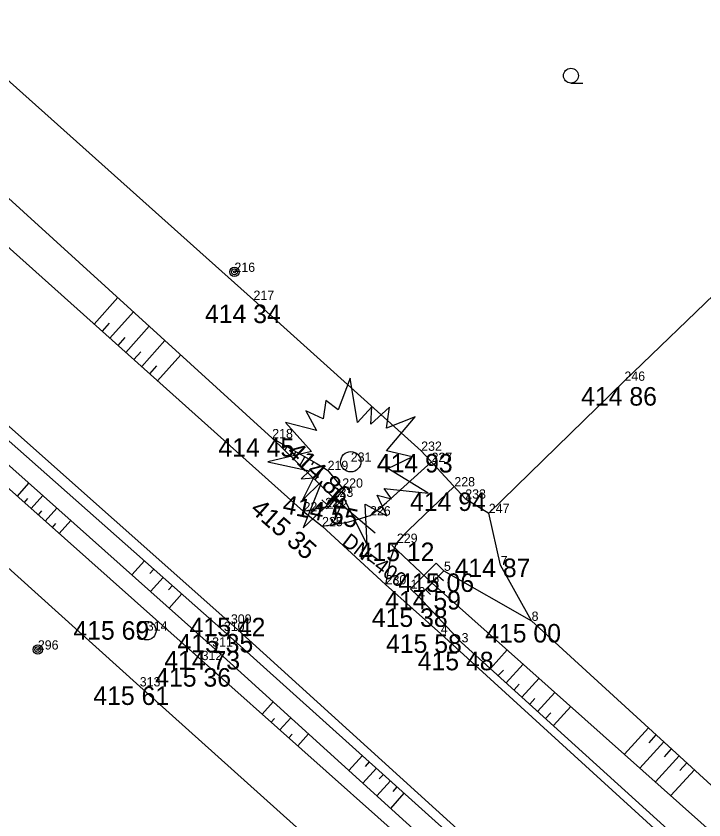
# Model space of a CAD drawing. Extents: x -559180 to -551373, y -1076947 to -1072071.
# Drawn here: x -554881.73 to -554844.6, y -1073371.67 to -1073328.27 of the extents above; entities that cross this region are included whole.
import ezdxf

# ---------------------------------------------------------------- set-up
doc = ezdxf.new("R2010")
doc.units = 0
for name, color, linetype in [('12_PLOTY', 7, 'Continuous'), ('17_KOMUNIKACE', 7, 'Continuous'), ('18_POLOHOPIS', 7, 'Continuous'), ('1_VODA_ZN', 7, 'Continuous'), ('20_EL_ZN', 7, 'Continuous'), ('26_SRAFY', 7, 'Continuous'), ('27_HRANA_PATA', 7, 'Continuous'), ('34_ZELEN', 7, 'Continuous'), ('3_BODY', 7, 'Continuous'), ('40_KANAL_ZN', 7, 'Continuous'), ('45_ZN_KULTURY', 7, 'Continuous'), ('49_POPIS_KANAL', 7, 'Continuous'), ('6_VYSKY', 7, 'Continuous')]:
    doc.layers.add(name, color=color, linetype=linetype)

# ---------------------------------------------------------------- blocks, each defined once
blk = doc.blocks.new('SLD')
at = {"layer": '20_EL_ZN'}
for radius in [0.25, 0.158, 0.05]:
    blk.add_circle((0, 0), radius, dxfattribs=at)
blk = doc.blocks.new('STJV')
at = {"layer": '34_ZELEN'}
blk.add_lwpolyline([(-4.477, 0), (-2.236, -0.499), (-2.682, -0.926), (-2.012, -0.869), (-2.627, -2.092), (-1.566, -1.04), (-2.57, -3.572), (-0.785, -1.893), (-0.841, -3.117), (-0.366, -1.979), (0.889, -4.483), (0.777, -2.291), (1.949, -2.917), (1.419, -1.808), (2.2, -2.006), (1.808, -1.437), (4.179, -1.694), (2.004, -0.356), (3.314, 0.27), (1.921, 0.582), (3.483, 2.432), (1.921, 1.806), (2.087, 2.944), (1.083, 2.034), (1.14, 2.972), (0.359, 2.119), (-0.033, 4.509), (-0.673, 2.802), (-1.343, 3.314), (-1.483, 2.318), (-2.431, 2.745), (-1.845, 1.692), (-3.519, 2.119), (-2.123, 0.554), (-4.477, 0)], dxfattribs=at)
blk.add_circle((0, 0), 0.55, dxfattribs=at)
blk = doc.blocks.new('SLB')
at = {"layer": '20_EL_ZN'}
for radius in [0.25, 0.158, 0.05]:
    blk.add_circle((0, 0), radius, dxfattribs=at)
blk = doc.blocks.new('SAK')
at = {"layer": '40_KANAL_ZN'}
blk.add_circle((0, 0), 0.5, dxfattribs=at)
blk = doc.blocks.new('VYUST')
at = {"layer": '40_KANAL_ZN'}
for p, q in [((-0.35, 0.5), (0, 0.5)), ((0, 0.5), (0, -0.5)), ((0, 0), (3, 0.001)), ((-0.35, -0.5), (0, -0.5))]:
    blk.add_line(p, q, dxfattribs=at)
blk = doc.blocks.new('JS400')
at = {"layer": '49_POPIS_KANAL'}
blk.add_text('DN=400', height=0.8, rotation=0, dxfattribs=at).set_placement((0.698, -0.047))
blk = doc.blocks.new('ZAHRAD')
at = {"layer": '45_ZN_KULTURY'}
blk.add_line((0, 0), (0.65, 0.003), dxfattribs=at)
blk.add_circle((0, 0.403), 0.403, dxfattribs=at)
blk = doc.blocks.new('POINT_DISPLAY')
blk.add_line((0, 0), (0, 0))

msp = doc.modelspace()

# ---------------------------------------------------------------- linework, layer by layer
at = {"layer": '12_PLOTY'}
for p, q in [((-554828.46, -1073328.27), (-554848.89, -1073347.96)), ((-554868.91, -1073343.59), (-554884.41, -1073329.74)), ((-554859.86, -1073351.74), (-554868.91, -1073343.59)), ((-554895.7, -1073345.87), (-554875.05, -1073364.46)), ((-554848.89, -1073347.96), (-554856.21, -1073355.1)), ((-554859.86, -1073351.74), (-554857.48, -1073354.32)), ((-554857.48, -1073354.32), (-554856.21, -1073355.1)), ((-554855.57, -1073357.91), (-554856.21, -1073355.1)), ((-554853.9, -1073360.92), (-554855.57, -1073357.91)), ((-554834.1, -1073379.05), (-554853.9, -1073360.92)), ((-554875.05, -1073364.46), (-554858.86, -1073378.97))]:
    msp.add_line(p, q, dxfattribs=at)
at = {"layer": '17_KOMUNIKACE'}
for p, q in [((-554888.44, -1073335.12), (-554866.21, -1073355.01)), ((-554890.95, -1073342.56), (-554870.13, -1073361.07)), ((-554866.21, -1073355.01), (-554865.21, -1073355.81)), ((-554865.21, -1073355.81), (-554861.78, -1073358.95)), ((-554858.8, -1073361.62), (-554861.78, -1073358.95)), ((-554870.13, -1073361.07), (-554846.14, -1073382.83)), ((-554858.8, -1073361.62), (-554834.25, -1073384))]:
    msp.add_line(p, q, dxfattribs=at)
for points in [[(-554862.62, -1073355.23), (-554862.095, -1073354.837), (-554861.729, -1073354.528), (-554859.304, -1073352.343)], [(-554858.08, -1073353.67), (-554860.53, -1073355.999), (-554860.831, -1073356.308), (-554861.17, -1073356.71)], [(-554865.21, -1073355.81), (-554864.258, -1073355.672), (-554863.763, -1073355.576), (-554863.089, -1073355.384), (-554862.62, -1073355.23)], [(-554861.17, -1073356.71), (-554861.348, -1073357.102), (-554861.529, -1073357.634), (-554861.78, -1073358.95)]]:
    msp.add_lwpolyline(points, dxfattribs=at)
at = {"layer": '18_POLOHOPIS'}
for p, q in [((-554864.12, -1073353.73), (-554865.04, -1073354.78)), ((-554864.03, -1073353.81), (-554864.95, -1073354.86)), ((-554864.12, -1073353.73), (-554864.03, -1073353.81)), ((-554865.04, -1073354.78), (-554864.95, -1073354.86)), ((-554860.43, -1073359.19), (-554859.05, -1073357.81)), ((-554860.01, -1073359.6), (-554858.63, -1073358.22)), ((-554859.05, -1073357.81), (-554858.63, -1073358.22)), ((-554860.43, -1073359.19), (-554860.01, -1073359.6))]:
    msp.add_line(p, q, dxfattribs=at)
at = {"layer": '26_SRAFY'}
for p, q in [((-554876.238, -1073343.471), (-554877.513, -1073344.897)), ((-554875.388, -1073344.245), (-554876.657, -1073345.663)), ((-554876.703, -1073344.853), (-554877.085, -1073345.28)), ((-554874.538, -1073345.018), (-554875.801, -1073346.429)), ((-554875.849, -1073345.622), (-554876.229, -1073346.046)), ((-554873.689, -1073345.792), (-554874.944, -1073347.195)), ((-554874.995, -1073346.39), (-554875.373, -1073346.812)), ((-554872.839, -1073346.565), (-554874.088, -1073347.961)), ((-554874.141, -1073347.158), (-554874.516, -1073347.578)), ((-554867.214, -1073351.727), (-554867.094, -1073351.515)), ((-554866.672, -1073351.888), (-554866.615, -1073351.787)), ((-554866.397, -1073352.522), (-554866.135, -1073352.058)), ((-554865.755, -1073352.506), (-554865.655, -1073352.329)), ((-554865.58, -1073353.316), (-554865.158, -1073352.628)), ((-554881.048, -1073353.48), (-554881.675, -1073354.185)), ((-554881.107, -1073354.311), (-554881.295, -1073354.523)), ((-554880.289, -1073354.155), (-554880.916, -1073354.86)), ((-554880.348, -1073354.986), (-554880.536, -1073355.197)), ((-554879.531, -1073354.831), (-554880.156, -1073355.535)), ((-554878.773, -1073355.507), (-554879.397, -1073356.209)), ((-554879.589, -1073355.661), (-554879.777, -1073355.872)), ((-554875.477, -1073358.444), (-554874.8, -1073357.678)), ((-554874.499, -1073358.355), (-554874.295, -1073358.124)), ((-554874.471, -1073359.341), (-554873.79, -1073358.571)), ((-554873.49, -1073359.249), (-554873.285, -1073359.017)), ((-554873.465, -1073360.238), (-554872.78, -1073359.463)), ((-554855.214, -1073362.492), (-554856.122, -1073363.493)), ((-554854.357, -1073363.254), (-554855.273, -1073364.264)), ((-554855.424, -1073363.577), (-554855.697, -1073363.878)), ((-554853.5, -1073364.017), (-554854.423, -1073365.035)), ((-554854.572, -1073364.345), (-554854.848, -1073364.649)), ((-554853.72, -1073365.114), (-554853.998, -1073365.42)), ((-554852.643, -1073364.78), (-554853.573, -1073365.805)), ((-554867.848, -1073365.293), (-554868.438, -1073365.955)), ((-554851.786, -1073365.543), (-554852.723, -1073366.576)), ((-554852.868, -1073365.882), (-554853.148, -1073366.191)), ((-554867.784, -1073366.184), (-554867.96, -1073366.381)), ((-554866.899, -1073366.154), (-554867.481, -1073366.808)), ((-554848.888, -1073368.123), (-554847.586, -1073366.701)), ((-554866.829, -1073367.039), (-554867.003, -1073367.234)), ((-554865.949, -1073367.014), (-554866.524, -1073367.66)), ((-554847.563, -1073367.504), (-554847.174, -1073367.079)), ((-554848.053, -1073368.867), (-554846.761, -1073367.457)), ((-554863.757, -1073369.001), (-554863.031, -1073368.193)), ((-554846.735, -1073368.255), (-554846.349, -1073367.834)), ((-554862.873, -1073368.775), (-554862.655, -1073368.532)), ((-554847.217, -1073369.61), (-554845.937, -1073368.212)), ((-554845.907, -1073369.007), (-554845.524, -1073368.589)), ((-554863.006, -1073369.681), (-554862.278, -1073368.871)), ((-554846.382, -1073370.354), (-554845.112, -1073368.967)), ((-554862.12, -1073369.453), (-554861.901, -1073369.21)), ((-554862.256, -1073370.362), (-554861.524, -1073369.548)), ((-554861.367, -1073370.131), (-554861.148, -1073369.887)), ((-554861.505, -1073371.042), (-554860.771, -1073370.226))]:
    msp.add_line(p, q, dxfattribs=at)
at = {"layer": '27_HRANA_PATA'}
for p, q in [((-554887.27, -1073333.43), (-554867.9, -1073351.06)), ((-554891.53, -1073342.89), (-554870.51, -1073361.47)), ((-554892.11, -1073343.62), (-554871.14, -1073362.31)), ((-554892.8, -1073344.3), (-554871.71, -1073363.04)), ((-554867.9, -1073351.06), (-554864.64, -1073354.23)), ((-554864.91, -1073352.78), (-554864.12, -1073353.73)), ((-554865.04, -1073354.78), (-554866.21, -1073355.01)), ((-554858.63, -1073358.22), (-554853.9, -1073360.92)), ((-554859.26, -1073358.89), (-554833.13, -1073382.15)), ((-554860.01, -1073359.6), (-554857.68, -1073362.08)), ((-554870.51, -1073361.47), (-554847.14, -1073382.48)), ((-554857.68, -1073362.08), (-554833.9, -1073383.65)), ((-554871.14, -1073362.31), (-554847.88, -1073383.39)), ((-554871.71, -1073363.04), (-554848.33, -1073383.87))]:
    msp.add_line(p, q, dxfattribs=at)
msp.add_lwpolyline([(-554867.9, -1073351.06), (-554865.526, -1073352.402), (-554864.91, -1073352.78)], dxfattribs=at)

# ---------------------------------------------------------------- block references
at = {"layer": '1_VODA_ZN'}
for p in [(-554869.94, -1073342.08), (-554868.91, -1073343.59), (-554848.89, -1073347.96), (-554867.9, -1073351.06), (-554859.86, -1073351.74), (-554863.66, -1073352.33), (-554859.3, -1073352.34), (-554864.91, -1073352.78), (-554864.12, -1073353.73), (-554858.07, -1073353.66), (-554864.64, -1073354.23), (-554857.48, -1073354.32), (-554866.21, -1073355.01), (-554865.04, -1073354.78), (-554864.95, -1073354.86), (-554856.21, -1073355.1), (-554862.62, -1073355.23), (-554865.21, -1073355.81), (-554861.17, -1073356.71), (-554858.63, -1073358.22), (-554855.57, -1073357.91), (-554861.78, -1073358.95), (-554859.26, -1073358.89), (-554860.43, -1073359.19), (-554860.01, -1073359.6), (-554870.13, -1073361.07), (-554853.9, -1073360.92), (-554874.67, -1073361.45), (-554870.51, -1073361.47), (-554858.8, -1073361.62), (-554857.68, -1073362.08), (-554880.55, -1073362.47), (-554871.14, -1073362.31), (-554871.71, -1073363.04), (-554875.05, -1073364.46)]:
    msp.add_blockref('POINT_DISPLAY', p, dxfattribs=at)
at = {"layer": '20_EL_ZN'}
for name, p in [('SLD', (-554869.94, -1073342.08)), ('SLB', (-554880.55, -1073362.47))]:
    msp.add_blockref(name, p, dxfattribs=at)
at = {"layer": '34_ZELEN'}
msp.add_blockref('STJV', (-554863.66, -1073352.33), dxfattribs=at)
at = {"layer": '40_KANAL_ZN'}
for p, xscale, yscale, rotation in [((-554864.64, -1073354.23), 0.9999974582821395, 0.9999974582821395, -40.26206843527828), ((-554859.26, -1073358.89), 1.0000006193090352, 1.0000006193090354, 136.70667581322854)]:
    msp.add_blockref('VYUST', p, dxfattribs=dict(at, xscale=xscale, yscale=yscale, rotation=rotation))
msp.add_blockref('SAK', (-554874.67, -1073361.45), dxfattribs=at)
at = {"layer": '45_ZN_KULTURY'}
msp.add_blockref('ZAHRAD', (-554851.779, -1073331.891), dxfattribs=at)
at = {"layer": '49_POPIS_KANAL', "xscale": 1.000003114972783, "yscale": 1.000003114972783, "rotation": -37.27880475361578}
msp.add_blockref('JS400', (-554864.723, -1073356.308), dxfattribs=at)

# ---------------------------------------------------------------- texts
at = {"layer": '3_BODY'}
for s, p in [('216', (-554869.94, -1073342.08)), ('217', (-554868.91, -1073343.59)), ('246', (-554848.89, -1073347.96)), ('218', (-554867.9, -1073351.06)), ('232', (-554859.86, -1073351.74)), ('231', (-554863.66, -1073352.33)), ('227', (-554859.3, -1073352.34)), ('219', (-554864.91, -1073352.78)), ('220', (-554864.12, -1073353.73)), ('228', (-554858.07, -1073353.66)), ('223', (-554864.64, -1073354.23)), ('233', (-554857.48, -1073354.32)), ('221', (-554865.04, -1073354.78)), ('224', (-554866.21, -1073355.01)), ('222', (-554864.95, -1073354.86)), ('226', (-554862.62, -1073355.23)), ('247', (-554856.21, -1073355.1)), ('225', (-554865.21, -1073355.81)), ('229', (-554861.17, -1073356.71)), ('5', (-554858.63, -1073358.22)), ('7', (-554855.57, -1073357.91)), ('230', (-554861.78, -1073358.95)), ('6', (-554859.26, -1073358.89)), ('1', (-554860.43, -1073359.19)), ('2', (-554860.01, -1073359.6)), ('309', (-554870.13, -1073361.07)), ('8', (-554853.9, -1073360.92)), ('314', (-554874.67, -1073361.45)), ('310', (-554870.51, -1073361.47)), ('4', (-554858.8, -1073361.62)), ('3', (-554857.68, -1073362.08)), ('296', (-554880.55, -1073362.47)), ('311', (-554871.14, -1073362.31)), ('312', (-554871.71, -1073363.04)), ('313', (-554875.05, -1073364.46))]:
    msp.add_text(s, height=0.5, dxfattribs=at).set_placement(p)
at = {"layer": '6_VYSKY'}
for s, p in [('414 34', (-554871.529, -1073344.846)), ('414 86', (-554851.225, -1073349.3)), ('414 45', (-554870.802, -1073352.06)), ('414 93', (-554862.252, -1073352.91)), ('414 94', (-554860.462, -1073354.986)), ('415 12', (-554863.236, -1073357.695)), ('414 87', (-554858.055, -1073358.556)), ('415 06', (-554861.096, -1073359.358)), ('414 59', (-554861.804, -1073360.307)), ('415 38', (-554862.522, -1073361.247)), ('415 42', (-554872.36, -1073361.755)), ('415 69', (-554878.632, -1073361.937)), ('415 00', (-554856.405, -1073362.09)), ('415 35', (-554873.015, -1073362.628)), ('415 58', (-554861.758, -1073362.648)), ('414 73', (-554873.724, -1073363.547)), ('415 48', (-554860.046, -1073363.589)), ('415 36', (-554874.215, -1073364.472)), ('415 61', (-554877.555, -1073365.46))]:
    msp.add_text(s, height=1, dxfattribs=at).set_placement(p)
for s, rotation, p in [('414 86', 316.3804, (-554867.182, -1073351.874)), ('414 55', 348.0868, (-554867.393, -1073355.077)), ('415 35', 318.733, (-554869.14, -1073354.99))]:
    msp.add_text(s, height=1, rotation=rotation, dxfattribs=at).set_placement(p)

doc.saveas('drawing.dxf')
